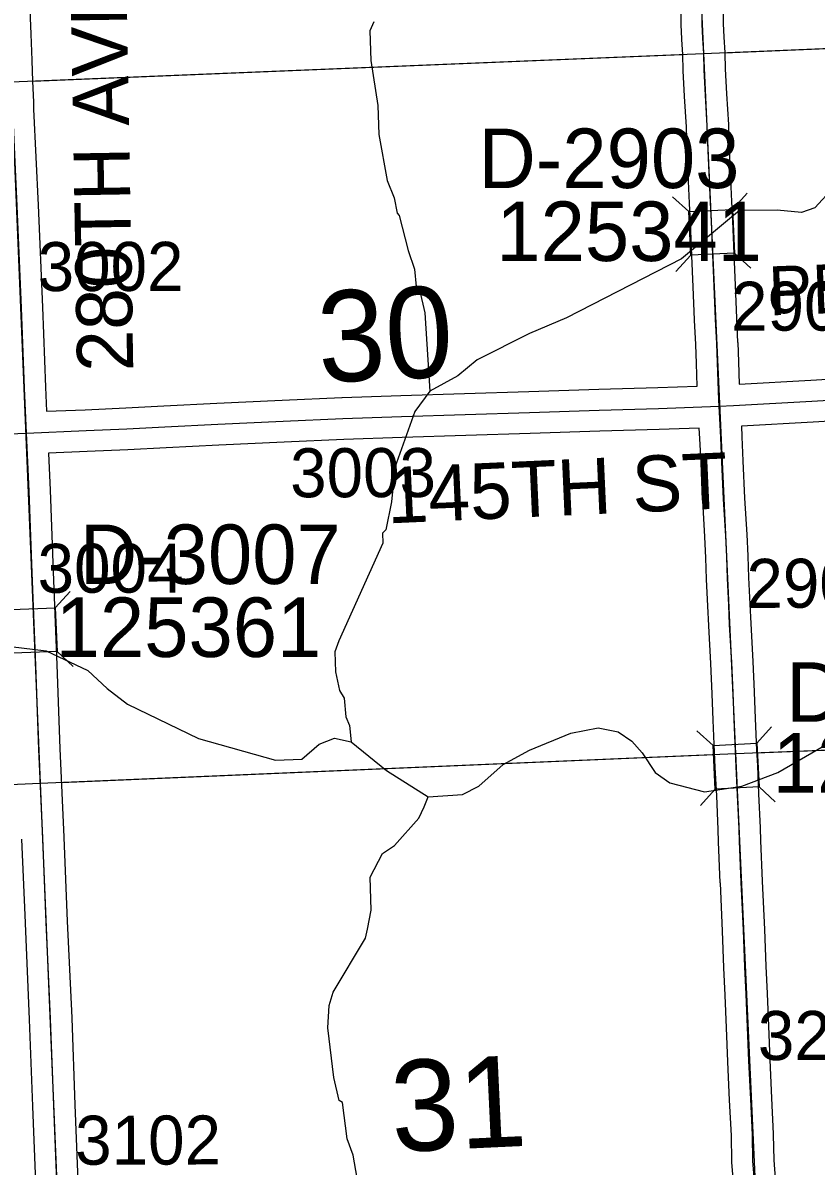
# Model space of a CAD drawing. Extents: x 128.7 to 185.5, y -21.4 to 12.6.
# Drawn here: x 151.934 to 153.067, y -0.677 to 0.955 of the extents above; entities that cross this region are included whole.
import ezdxf

# ---------------------------------------------------------------- set-up
doc = ezdxf.new("R2010")
doc.units = 0
for name, color, linetype in [('tdCoHydroRiver', 7, 'Continuous'), ('tdCoSecRdNmbr', 7, 'Continuous'), ('tdCoSecRdTxt', 7, 'Continuous'), ('tdCoSecRteBand', 7, 'Continuous'), ('tdCoSecRteCL', 7, 'Continuous'), ('tdCoSectLine', 7, 'Continuous'), ('tdCoSectLinePart', 7, 'Continuous'), ('tdCoSectNmbr', 7, 'Continuous'), ('tdCoStrucSec', 7, 'Continuous'), ('tdCoStrucSecCoName', 7, 'Continuous'), ('tdCoStrucSecFHWANum', 7, 'Continuous'), ('tdCoSurfGravel', 7, 'Continuous'), ('tdCoTwpBndryShd', 7, 'Continuous'), ('tdCoUnicrpTwnTxt', 7, 'Continuous')]:
    doc.layers.add(name, color=color, linetype=linetype)

msp = doc.modelspace()

# ---------------------------------------------------------------- linework, layer by layer
at = {"layer": 'tdCoHydroRiver'}
for points in [[(152.4355, 0.9569), (152.4296, 0.9441), (152.4311, 0.9015), (152.4412, 0.8372), (152.4426, 0.7962), (152.4543, 0.7303), (152.4646, 0.7054), (152.4686, 0.6835), (152.4718, 0.6804), (152.4846, 0.6303), (152.4934, 0.6038), (152.4958, 0.5787), (152.5007, 0.5741), (152.5082, 0.5412), (152.5152, 0.4294), (152.4941, 0.4003), (152.4653, 0.3204), (152.4606, 0.2713), (152.4525, 0.2316), (152.448, 0.2267), (152.4484, 0.2125), (152.3854, 0.073), (152.3796, 0.057), (152.3806, 0.0287), (152.3862, 0.002), (152.3929, -0.0088), (152.3954, -0.0355), (152.4006, -0.048), (152.403, -0.0716)], [(153.0922, 0.7207), (153.0648, 0.6913), (153.0461, 0.6844), (153.0113, 0.6879), (152.9576, 0.6876), (152.8748, 0.6185), (152.7104, 0.534), (152.6575, 0.5116), (152.5831, 0.4743), (152.5554, 0.4513), (152.5152, 0.4294)], [(151.917, 0.0648), (151.9677, 0.0587), (152.027, 0.0307), (152.0547, 0.0048), (152.0839, -0.0178), (152.185, -0.0664), (152.295, -0.0974), (152.3328, -0.0961), (152.3573, -0.0747), (152.3791, -0.0661), (152.403, -0.0716), (152.4533, -0.1125), (152.513, -0.1499), (152.5618, -0.1466), (152.5851, -0.1348), (152.6203, -0.1036), (152.6575, -0.0833), (152.7166, -0.0592), (152.7558, -0.0516), (152.7844, -0.0569), (152.8038, -0.0704), (152.8186, -0.0873), (152.8369, -0.115), (152.8579, -0.1301), (152.9073, -0.1426), (152.9606, -0.1345), (153.0121, -0.1153), (153.0786, -0.0767)], [(152.4118, -0.6946), (152.4059, -0.6617), (152.3972, -0.6383), (152.3907, -0.5865), (152.3859, -0.5835), (152.3784, -0.5506), (152.3697, -0.4799), (152.3717, -0.4482), (152.3774, -0.4291), (152.4236, -0.3518), (152.4264, -0.3391), (152.4318, -0.312), (152.4301, -0.2648), (152.4479, -0.231), (152.4649, -0.2194), (152.4998, -0.1803), (152.5072, -0.1643), (152.513, -0.1499)]]:
    msp.add_lwpolyline(points, dxfattribs=at)
at = {"layer": 'tdCoSecRteBand'}
for points in [[(151.94, 1.0792), (151.9456, 0.9394), (151.9456, 0.9394), (151.9456, 0.9394), (151.9471, 0.9022), (151.9471, 0.9019), (151.9474, 0.9019), (151.9483, 0.8721), (151.9494, 0.8423), (151.9498, 0.832), (151.9562, 0.695), (151.9562, 0.6949), (151.9562, 0.6949), (151.9624, 0.5496), (151.9624, 0.5496), (151.9624, 0.5495), (151.9668, 0.4352), (151.9684, 0.4007)], [(151.9684, 0.4007), (152.0234, 0.403), (152.0814, 0.4057), (152.1358, 0.4084), (152.2114, 0.4121), (152.2115, 0.4121), (152.2115, 0.4121), (152.3046, 0.4164), (152.3899, 0.4204), (152.3901, 0.4204), (152.3903, 0.4204), (152.4739, 0.4232), (152.474, 0.4232), (152.474, 0.4232), (152.5648, 0.4261), (152.6566, 0.4291), (152.6566, 0.4291), (152.6566, 0.4291), (152.7564, 0.4323), (152.7564, 0.4323), (152.7564, 0.4323), (152.8409, 0.4348), (152.8972, 0.4367), (152.896, 0.4691), (152.8949, 0.4963), (152.8932, 0.5308), (152.8932, 0.531), (152.8932, 0.5311), (152.8912, 0.5783), (152.8912, 0.5783), (152.8912, 0.5784), (152.8895, 0.6229), (152.8874, 0.6702), (152.8861, 0.6975), (152.8861, 0.6976), (152.8861, 0.6977), (152.8848, 0.7293), (152.8828, 0.7717), (152.8828, 0.7719), (152.8828, 0.772), (152.8816, 0.807), (152.879, 0.8504), (152.879, 0.8505), (152.879, 0.8506), (152.877, 0.8868), (152.877, 0.8872), (152.877, 0.8876), (152.8764, 0.9102), (152.8751, 0.9319), (152.8751, 0.9321), (152.8751, 0.9324), (152.8742, 0.9524), (152.8742, 0.9528), (152.8742, 0.9532), (152.8736, 0.9879)], [(152.9335, 0.9894), (152.9342, 0.9546), (152.935, 0.9352), (152.9363, 0.9132), (152.9363, 0.9128), (152.9363, 0.9123), (152.937, 0.8896), (152.9389, 0.8539), (152.9415, 0.8102), (152.9415, 0.8099), (152.9415, 0.8095), (152.9428, 0.7743), (152.9447, 0.732), (152.9447, 0.7319), (152.9447, 0.7318), (152.946, 0.7003), (152.9473, 0.673), (152.9473, 0.673), (152.9473, 0.6729), (152.9495, 0.6255), (152.9495, 0.6254), (152.9495, 0.6253), (152.9512, 0.5807), (152.9531, 0.5337), (152.9548, 0.4991), (152.9549, 0.499), (152.9549, 0.4988), (152.9559, 0.4714), (152.9559, 0.4714), (152.9559, 0.4713), (152.9571, 0.4394), (153.0592, 0.4451), (153.1624, 0.4512)], [(152.9497, -0.7118), (152.9467, -0.6724), (152.9466, -0.6716), (152.9466, -0.6709), (152.9458, -0.6337), (152.9434, -0.5833), (152.9406, -0.5286), (152.9406, -0.5283), (152.9406, -0.5281), (152.9389, -0.4799), (152.9369, -0.4333), (152.9352, -0.3941), (152.9352, -0.394), (152.9352, -0.3939), (152.9333, -0.3419), (152.9301, -0.273), (152.93, -0.2729), (152.93, -0.2729), (152.9277, -0.2144), (152.9277, -0.2144), (152.9277, -0.2143), (152.927, -0.1968), (152.9249, -0.1484), (152.9229, -0.108), (152.9219, -0.0862), (152.9219, -0.0861), (152.9219, -0.086), (152.9199, -0.0406), (152.9199, -0.0405), (152.9199, -0.0405), (152.9184, -0.0028), (152.9165, 0.0403), (152.9135, 0.0944), (152.9135, 0.0945), (152.9135, 0.0947), (152.9122, 0.1223), (152.9122, 0.1223), (152.9122, 0.1223), (152.9104, 0.1607), (152.9104, 0.1608), (152.9104, 0.161), (152.9094, 0.1916), (152.9079, 0.2214), (152.9049, 0.2735), (152.9048, 0.2737), (152.9048, 0.2739), (152.9025, 0.3273), (152.9025, 0.3273), (152.9025, 0.3273), (152.901, 0.3616), (152.9001, 0.3765), (152.8999, 0.3765), (152.8999, 0.3768), (152.8429, 0.3748), (152.8428, 0.3748), (152.8428, 0.3748), (152.7582, 0.3723), (152.6586, 0.3691), (152.5667, 0.3661), (152.5667, 0.3661), (152.5667, 0.3661), (152.4759, 0.3633), (152.3925, 0.3604), (152.3074, 0.3565), (152.2143, 0.3522), (152.1388, 0.3485), (152.1388, 0.3485), (152.1388, 0.3485), (152.0843, 0.3458), (152.0843, 0.3458), (152.0843, 0.3458), (152.0261, 0.3431), (152.0261, 0.3431), (152.026, 0.3431), (151.971, 0.3407), (151.9733, 0.288), (151.9733, 0.2879), (151.9733, 0.2878), (151.9777, 0.1712), (151.9831, 0.0386), (151.9831, 0.0385), (151.9831, 0.0384), (151.9873, -0.0808), (151.993, -0.2077), (151.993, -0.2077), (151.993, -0.2078), (151.9979, -0.3276), (152.0041, -0.4656), (152.0041, -0.4657), (152.0041, -0.4659), (152.0085, -0.5896), (152.0144, -0.7342)], [(153.1657, 0.3913), (153.0627, 0.3852), (153.0626, 0.3852), (153.0626, 0.3852), (152.9601, 0.3795), (152.9609, 0.3648), (152.9609, 0.3646), (152.9609, 0.3644), (152.9624, 0.33), (152.9648, 0.2767), (152.9678, 0.2248), (152.9678, 0.2246), (152.9678, 0.2245), (152.9693, 0.1944), (152.9693, 0.1941), (152.9693, 0.1939), (152.9704, 0.1632), (152.9721, 0.125), (152.9734, 0.0976), (152.9764, 0.0434), (152.9764, 0.0433), (152.9764, 0.0431), (152.9783, -0.0002), (152.9784, -0.0003), (152.9784, -0.0004), (152.9799, -0.038), (152.9818, -0.0834), (152.9829, -0.105), (152.9829, -0.1051), (152.9829, -0.1051), (152.9848, -0.1456), (152.9848, -0.1457), (152.9848, -0.1457), (152.987, -0.1942), (152.987, -0.1943), (152.987, -0.1945), (152.9876, -0.2121), (152.99, -0.2703), (152.9932, -0.3392), (152.9932, -0.3393), (152.9932, -0.3395), (152.9952, -0.3916), (152.9969, -0.4307), (152.9969, -0.4307), (152.9969, -0.4308), (152.9988, -0.4775), (152.9988, -0.4776), (152.9988, -0.4777), (153.0006, -0.5257), (153.0033, -0.5803), (153.0033, -0.5803), (153.0033, -0.5804), (153.0057, -0.6313), (153.0057, -0.6316), (153.0057, -0.632), (153.0066, -0.6687), (153.0095, -0.7075)], [(151.9545, -0.7367), (151.9486, -0.592), (151.9486, -0.5919), (151.9486, -0.5918), (151.9441, -0.4681), (151.938, -0.3302), (151.938, -0.3301), (151.938, -0.3301), (151.933, -0.2103)]]:
    msp.add_lwpolyline(points, dxfattribs=at)
at = {"layer": 'tdCoSecRteCL'}
for points in [[(152.9284, 0.4079), (152.9279, 0.4168), (152.926, 0.4703), (152.9249, 0.4976), (152.9232, 0.5323), (152.9212, 0.5795), (152.9195, 0.6241), (152.9173, 0.6716), (152.916, 0.6989), (152.9148, 0.7306), (152.9128, 0.7731), (152.9115, 0.8084), (152.9089, 0.8522), (152.907, 0.8884), (152.9063, 0.9115), (152.9051, 0.9337), (152.9042, 0.9537), (152.9035, 0.9888)], [(151.9398, 0.3694), (151.9369, 0.4339), (151.9324, 0.5483), (151.9263, 0.6936), (151.9199, 0.8307), (151.9183, 0.8711)], [(152.9284, 0.4079), (152.9491, 0.4089), (153.0609, 0.4152), (153.1642, 0.4212)], [(151.9398, 0.3694), (152.0247, 0.3731), (152.0829, 0.3758), (152.1373, 0.3784), (152.2129, 0.3822), (152.306, 0.3865), (152.3913, 0.3904), (152.4749, 0.3932), (152.5657, 0.3961), (152.6576, 0.3991), (152.7573, 0.4023), (152.8419, 0.4048), (152.9161, 0.4073), (152.9284, 0.4079)], [(152.9796, -0.7098), (152.9766, -0.6702), (152.9758, -0.6327), (152.9734, -0.5818), (152.9706, -0.527), (152.9689, -0.4788), (152.9669, -0.432), (152.9652, -0.3928), (152.9633, -0.3406), (152.96, -0.2716), (152.9576, -0.2132), (152.957, -0.1955), (152.9548, -0.1471), (152.9529, -0.1065), (152.9518, -0.0848), (152.9499, -0.0393), (152.9484, -0.0016), (152.9464, 0.0418), (152.9434, 0.0961), (152.9421, 0.1237), (152.9404, 0.162), (152.9393, 0.1929), (152.9378, 0.223), (152.9348, 0.2752), (152.9324, 0.3286), (152.9309, 0.3631), (152.9294, 0.3905), (152.9284, 0.4079)], [(150.9281, 0.3266), (150.9561, 0.3276), (151.1344, 0.3357), (151.2601, 0.3402), (151.396, 0.3468), (151.54, 0.3523), (151.6703, 0.3572), (151.7903, 0.3636), (151.9398, 0.3694)], [(152.0014, -1.1385), (151.9988, -1.0701), (151.9911, -0.8857), (151.9845, -0.7355), (151.9785, -0.5907), (151.9741, -0.4669), (151.9679, -0.3288), (151.963, -0.209), (151.9573, -0.082), (151.9531, 0.0374), (151.9477, 0.17), (151.9433, 0.2867), (151.9398, 0.3694)]]:
    msp.add_lwpolyline(points, dxfattribs=at)
at = {"layer": 'tdCoSectLine'}
for points in [[(152.8609, 1.9153), (152.906, 0.9115)], [(152.906, 0.9115), (153.9053, 0.9538)], [(151.9179, 0.8711), (152.906, 0.9115)], [(152.906, 0.9115), (152.9516, -0.0881)], [(151.9179, 0.8711), (151.9592, -0.1306)], [(152.9516, -0.0881), (153.9512, -0.0489)], [(151.9592, -0.1306), (152.9516, -0.0881)], [(152.9516, -0.0881), (152.9972, -1.0884)], [(150.9536, -0.1746), (151.9592, -0.1306)], [(151.9592, -0.1306), (152.001, -1.1385)]]:
    msp.add_lwpolyline(points, dxfattribs=at)
at = {"layer": 'tdCoSectLinePart'}
for points in [[(152.9359, 0.9127), (153.9053, 0.9538)], [(151.9485, 0.8723), (152.8758, 0.9102)], [(152.9815, -0.0869), (153.9512, -0.0489)], [(151.989, -0.1294), (152.9216, -0.0893)]]:
    msp.add_lwpolyline(points, dxfattribs=at)
at = {"layer": 'tdCoStrucSec'}
for p, q in [((152.885, 0.686), (152.8619, 0.7071)), ((152.9475, 0.6888), (152.9686, 0.712)), ((152.8878, 0.6235), (152.8667, 0.6004)), ((152.9504, 0.6263), (152.9735, 0.6052)), ((151.9807, 0.1201), (152.0019, 0.1431)), ((151.9833, 0.0575), (152.0063, 0.0363)), ((152.9197, -0.0765), (152.8965, -0.0555)), ((152.9822, -0.0734), (153.0032, -0.0502)), ((152.9228, -0.139), (152.9018, -0.1622)), ((152.9853, -0.1359), (153.0085, -0.1569))]:
    msp.add_line(p, q, dxfattribs=at)
for points in [[(152.8878, 0.6235), (152.885, 0.686), (152.9475, 0.6888), (152.9504, 0.6263)], [(151.9207, 0.055), (151.9182, 0.1175), (151.9807, 0.1201), (151.9833, 0.0575)], [(152.9228, -0.139), (152.9197, -0.0765), (152.9822, -0.0734), (152.9853, -0.1359)]]:
    msp.add_lwpolyline(points, close=True, dxfattribs=at)
at = {"layer": 'tdCoSurfGravel'}
for points in [[(152.0014, -1.1385), (151.9988, -1.0701), (151.9911, -0.8857), (151.9845, -0.7355), (151.9785, -0.5907), (151.9741, -0.4669), (151.9679, -0.3288), (151.963, -0.209), (151.9573, -0.082), (151.9531, 0.0374), (151.9477, 0.17), (151.9433, 0.2867), (151.9398, 0.3694), (151.9369, 0.4339), (151.9324, 0.5483), (151.9263, 0.6936), (151.9199, 0.8307), (151.9183, 0.8711), (151.9157, 0.9382), (151.91, 1.078), (151.9051, 1.2095), (151.9006, 1.3284), (151.8949, 1.4519), (151.8926, 1.4952)], [(152.9796, -0.7098), (152.9766, -0.6702), (152.9758, -0.6327), (152.9734, -0.5818), (152.9706, -0.527), (152.9689, -0.4788), (152.9669, -0.432), (152.9652, -0.3928), (152.9633, -0.3406), (152.96, -0.2716), (152.9576, -0.2132), (152.957, -0.1955), (152.9548, -0.1471), (152.9529, -0.1065), (152.9518, -0.0848), (152.9499, -0.0393), (152.9484, -0.0016), (152.9464, 0.0418), (152.9434, 0.0961), (152.9421, 0.1237), (152.9404, 0.162), (152.9393, 0.1929), (152.9378, 0.223), (152.9348, 0.2752), (152.9324, 0.3286), (152.9309, 0.3631), (152.9294, 0.3905), (152.9284, 0.4079), (152.9279, 0.4168), (152.926, 0.4703), (152.9249, 0.4976), (152.9232, 0.5323), (152.9212, 0.5795), (152.9195, 0.6241), (152.9173, 0.6716), (152.916, 0.6989), (152.9148, 0.7306), (152.9128, 0.7731), (152.9115, 0.8084), (152.9089, 0.8522), (152.907, 0.8884), (152.9063, 0.9115), (152.9051, 0.9337), (152.9042, 0.9537), (152.9035, 0.9888)], [(152.9284, 0.4079), (152.9491, 0.4089), (153.0609, 0.4152), (153.1642, 0.4212)], [(151.9398, 0.3694), (152.0247, 0.3731), (152.0829, 0.3758), (152.1373, 0.3784), (152.2129, 0.3822), (152.306, 0.3865), (152.3913, 0.3904), (152.4749, 0.3932), (152.5657, 0.3961), (152.6576, 0.3991), (152.7573, 0.4023), (152.8419, 0.4048), (152.9161, 0.4073), (152.9284, 0.4079)], [(149.9496, 0.2864), (149.9541, 0.2874), (149.9598, 0.2921), (149.9694, 0.2933), (150.1383, 0.2985), (150.2952, 0.3047), (150.456, 0.3096), (150.6007, 0.3155), (150.7127, 0.319), (150.8224, 0.3227), (150.9281, 0.3266), (150.9561, 0.3276), (151.1344, 0.3357), (151.2601, 0.3402), (151.396, 0.3468), (151.54, 0.3523), (151.6703, 0.3572), (151.7903, 0.3636), (151.9398, 0.3694)]]:
    msp.add_lwpolyline(points, dxfattribs=at)
at = {"layer": 'tdCoTwpBndryShd'}
msp.add_lwpolyline([(151.7683, 4.8866), (151.8001, 3.8798), (151.8371, 2.8755), (151.8752, 1.8762), (151.9179, 0.8711), (151.9592, -0.1306), (152.001, -1.1385), (152.0322, -2.1463), (152.0609, -3.1441), (152.091, -4.1427), (152.1084, -4.6404), (153.0447, -4.6015), (153.5675, -4.583), (153.6062, -5.5939), (154.134, -5.5736), (154.1483, -6.0644), (155.1572, -6.0165), (155.1839, -7.0245), (155.1992, -7.5572), (156.1646, -7.5168), (157.1701, -7.4746), (158.2058, -7.4312)], dxfattribs=at)

# ---------------------------------------------------------------- texts
at = {"layer": 'tdCoSecRdNmbr'}
for s, rotation, p in [('3002', 0.1155, (151.9556, 0.5723)), ('2902', 0.1162, (152.9455, 0.5157)), ('3003', 0.1158, (152.316, 0.2778)), ('3004', 0.1155, (151.9555, 0.1414)), ('2904', 0.1162, (152.9674, 0.1199)), ('3202', 0.1162, (152.9837, -0.5259)), ('3102', 0.1155, (152.0091, -0.6754))]:
    msp.add_text(s, height=0.07, rotation=rotation, dxfattribs=at).set_placement(p)
at = {"layer": 'tdCoSecRdTxt'}
for s, rotation, p in [('280TH AVE', 91, (152.0921, 0.458)), ('145TH ST', 2.5657, (152.4553, 0.2405))]:
    msp.add_text(s, height=0.08, rotation=rotation, dxfattribs=at).set_placement(p)
at = {"layer": 'tdCoSectNmbr'}
for s, p in [('30', (152.3578, 0.4416)), ('31', (152.4625, -0.6573))]:
    msp.add_text(s, height=0.13, rotation=2.6682, dxfattribs=at).set_placement(p)
at = {"layer": 'tdCoStrucSecCoName'}
for s, p in [('D-2903', (152.5846, 0.7195)), ('D-3007', (152.0155, 0.154)), ('D-3200', (153.0239, -0.0428))]:
    msp.add_text(s, height=0.085, dxfattribs=at).set_placement(p)
at = {"layer": 'tdCoStrucSecFHWANum'}
for s, p in [('125341', (152.6103, 0.6153)), ('125361', (151.9812, 0.0498)), ('125371', (153.0047, -0.1439))]:
    msp.add_text(s, height=0.085, dxfattribs=at).set_placement(p)
at = {"layer": 'tdCoUnicrpTwnTxt'}
msp.add_text('PETERSVILLE', height=0.07, rotation=2.1165, dxfattribs=at).set_placement((153.0001, 0.5375))

doc.saveas('drawing.dxf')
